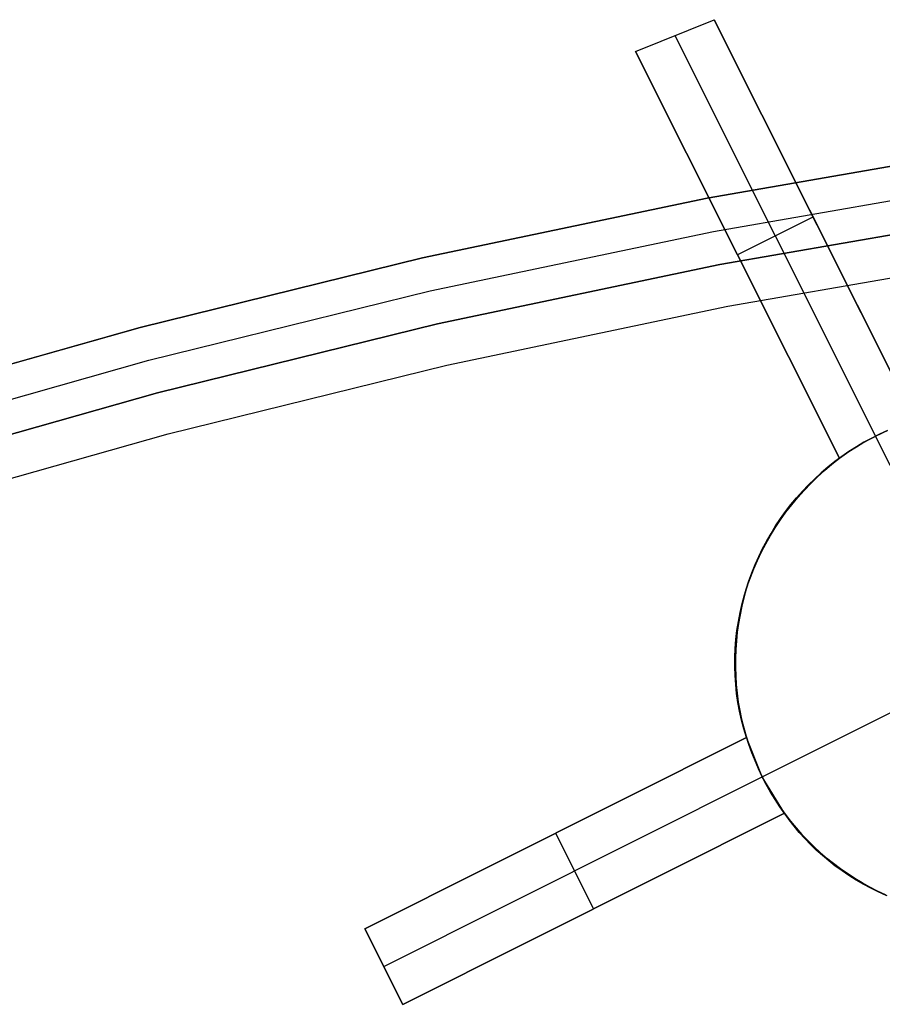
# Model space of a CAD drawing. Header units: millimetres. Extents: x 7986 to 9191, y -11326 to -10283.
# Tile 280 of 312: x 8562 to 8572, y -10578 to -10566. Entities that reach past the tile are written whole.
import ezdxf

# ---------------------------------------------------------------- set-up
doc = ezdxf.new("R2010")
doc.units = ezdxf.units.MM
doc.layers.add('BLANCO METALICO', color=7, linetype='Continuous', true_color=0xededed)
doc.layers.add('color', color=7, linetype='Continuous')

msp = doc.modelspace()

# ---------------------------------------------------------------- linework, layer by layer
at = {"layer": 'BLANCO METALICO'}
for p, q in [((8569.683, -10568.099, 143.581), (8573.067, -10567.51, 143.581)), ((8573.067, -10567.51, 141.965), (8569.683, -10568.099, 141.965)), ((8573.067, -10567.51, 140.465), (8569.683, -10568.099, 140.465)), ((8569.683, -10568.099, 142.773), (8573.067, -10567.51, 142.773)), ((8569.683, -10568.099, 141.215), (8573.067, -10567.51, 141.215)), ((8569.759, -10568.492, 143.581), (8573.129, -10567.905, 143.581)), ((8566.322, -10568.806, 143.581), (8569.683, -10568.099, 143.581)), ((8569.683, -10568.099, 141.965), (8566.322, -10568.806, 141.965)), ((8569.683, -10568.099, 140.465), (8566.322, -10568.806, 140.465)), ((8566.322, -10568.806, 142.773), (8569.683, -10568.099, 142.773)), ((8566.322, -10568.806, 141.215), (8569.683, -10568.099, 141.215)), ((8573.191, -10568.3, 143.581), (8569.834, -10568.885, 143.581)), ((8569.834, -10568.885, 141.965), (8573.191, -10568.3, 141.965)), ((8573.191, -10568.3, 142.773), (8569.834, -10568.885, 142.773)), ((8569.834, -10568.885, 140.465), (8573.191, -10568.3, 140.465)), ((8566.411, -10569.196, 143.581), (8569.759, -10568.492, 143.581)), ((8562.987, -10569.628, 143.581), (8566.322, -10568.806, 143.581)), ((8566.322, -10568.806, 141.965), (8562.987, -10569.628, 141.965)), ((8566.322, -10568.806, 140.465), (8562.987, -10569.628, 140.465)), ((8562.987, -10569.628, 142.773), (8566.322, -10568.806, 142.773)), ((8562.987, -10569.628, 141.215), (8566.322, -10568.806, 141.215)), ((8569.929, -10569.376, 139.165), (8573.268, -10568.794, 139.165)), ((8569.929, -10569.376, 139.965), (8573.268, -10568.794, 139.965)), ((8569.834, -10568.885, 143.581), (8566.5, -10569.586, 143.581)), ((8566.5, -10569.586, 141.965), (8569.834, -10568.885, 141.965)), ((8569.834, -10568.885, 142.773), (8566.5, -10569.586, 142.773)), ((8566.5, -10569.586, 140.465), (8569.834, -10568.885, 140.465)), ((8563.089, -10570.015, 143.581), (8566.411, -10569.196, 143.581)), ((8566.611, -10570.073, 139.165), (8569.929, -10569.376, 139.165)), ((8566.611, -10570.073, 139.965), (8569.929, -10569.376, 139.965)), ((8559.682, -10570.565, 143.581), (8562.987, -10569.628, 143.581)), ((8562.987, -10569.628, 141.965), (8559.682, -10570.565, 141.965)), ((8562.987, -10569.628, 140.465), (8559.682, -10570.565, 140.465)), ((8559.682, -10570.565, 142.773), (8562.987, -10569.628, 142.773)), ((8559.682, -10570.565, 141.215), (8562.987, -10569.628, 141.215)), ((8566.5, -10569.586, 143.581), (8563.192, -10570.401, 143.581)), ((8563.192, -10570.401, 141.965), (8566.5, -10569.586, 141.965)), ((8566.5, -10569.586, 142.773), (8563.192, -10570.401, 142.773)), ((8563.192, -10570.401, 140.465), (8566.5, -10569.586, 140.465)), ((8559.798, -10570.947, 143.581), (8563.089, -10570.015, 143.581)), ((8563.32, -10570.885, 139.165), (8566.611, -10570.073, 139.165)), ((8563.32, -10570.885, 139.965), (8566.611, -10570.073, 139.965)), ((8563.192, -10570.401, 143.581), (8559.914, -10571.33, 143.581)), ((8559.914, -10571.33, 141.965), (8563.192, -10570.401, 141.965)), ((8563.192, -10570.401, 142.773), (8559.914, -10571.33, 142.773)), ((8559.914, -10571.33, 140.465), (8563.192, -10570.401, 140.465)), ((8560.058, -10571.809, 139.165), (8563.32, -10570.885, 139.165)), ((8560.058, -10571.809, 139.965), (8563.32, -10570.885, 139.965))]:
    msp.add_line(p, q, dxfattribs=at)
at = {"layer": 'color', "color": 254, "true_color": 0xcad1ee}
for p, q in [((8568.836, -10566.366, -16.906), (8569.766, -10565.991, -16.988)), ((8568.836, -10566.366, -16.906), (8569.766, -10565.991, -16.988)), ((8572.139, -10570.725, -22.283), (8569.766, -10565.991, -16.988)), ((8569.766, -10565.991, -16.988), (8572.139, -10570.725, -14.823)), ((8572.139, -10570.725, -22.283), (8569.766, -10565.991, -16.988)), ((8569.766, -10565.991, -16.988), (8572.139, -10570.725, -14.823)), ((8569.301, -10566.178, -16.946), (8571.673, -10570.911, -22.241)), ((8568.836, -10566.366, -16.906), (8571.245, -10571.173, -22.283)), ((8571.245, -10571.173, -14.701), (8568.836, -10566.366, -16.906)), ((8568.836, -10566.366, -16.906), (8571.245, -10571.173, -22.283)), ((8571.245, -10571.173, -14.701), (8568.836, -10566.366, -16.906)), ((8572.139, -10570.725, -18.553), (8570.468, -10567.39, -18.553)), ((8569.546, -10567.784, -18.492), (8571.245, -10571.173, -18.492)), ((8570.04, -10568.769, -19.594), (8570.934, -10568.321, -19.594)), ((8570.952, -10568.358, -19.635), (8570.952, -10568.358, -15.904)), ((8570.04, -10568.769, -19.594), (8570.04, -10568.769, -15.802)), ((8571.609, -10570.944, -22.241), (8571.673, -10570.911, -22.241)), ((8571.609, -10570.944, -22.241), (8571.673, -10570.911, -22.241)), ((8571.719, -10570.888, -33.241), (8571.627, -10570.935, -33.241)), ((8571.719, -10570.888, -33.241), (8571.627, -10570.935, -33.241)), ((8571.627, -10570.935, -23.324), (8571.719, -10570.888, -23.324)), ((8571.673, -10570.911, -22.241), (8571.738, -10570.88, -22.241)), ((8571.673, -10570.911, -22.241), (8571.738, -10570.88, -22.241)), ((8572.457, -10572.476, -33.241), (8571.673, -10570.911, -33.241)), ((8571.673, -10570.911, -22.241), (8571.673, -10570.911, -33.241)), ((8571.813, -10570.845, -33.241), (8571.719, -10570.888, -33.241)), ((8571.813, -10570.845, -33.241), (8571.719, -10570.888, -33.241)), ((8571.719, -10570.888, -23.324), (8571.813, -10570.845, -23.324)), ((8571.738, -10570.88, -22.241), (8571.803, -10570.85, -22.244)), ((8571.738, -10570.88, -22.241), (8571.803, -10570.85, -22.244)), ((8571.422, -10571.052, -22.254), (8571.483, -10571.015, -22.248)), ((8571.422, -10571.052, -22.254), (8571.483, -10571.015, -22.248)), ((8571.536, -10570.984, -33.241), (8571.447, -10571.037, -33.241)), ((8571.536, -10570.984, -33.241), (8571.447, -10571.037, -33.241)), ((8571.447, -10571.037, -23.324), (8571.536, -10570.984, -23.324)), ((8571.483, -10571.015, -22.248), (8571.546, -10570.979, -22.244)), ((8571.483, -10571.015, -22.248), (8571.546, -10570.979, -22.244)), ((8571.627, -10570.935, -33.241), (8571.536, -10570.984, -33.241)), ((8571.627, -10570.935, -33.241), (8571.536, -10570.984, -33.241)), ((8571.536, -10570.984, -23.324), (8571.627, -10570.935, -23.324)), ((8571.546, -10570.979, -22.244), (8571.609, -10570.944, -22.241)), ((8571.546, -10570.979, -22.244), (8571.609, -10570.944, -22.241)), ((8571.245, -10571.173, -22.283), (8571.303, -10571.131, -22.271)), ((8571.245, -10571.173, -22.283), (8571.303, -10571.131, -22.271)), ((8571.359, -10571.093, -33.241), (8571.274, -10571.151, -33.241)), ((8571.359, -10571.093, -33.241), (8571.274, -10571.151, -33.241)), ((8571.274, -10571.151, -23.324), (8571.359, -10571.093, -23.324)), ((8571.303, -10571.131, -22.271), (8571.362, -10571.091, -22.262)), ((8571.303, -10571.131, -22.271), (8571.362, -10571.091, -22.262)), ((8571.447, -10571.037, -33.241), (8571.359, -10571.093, -33.241)), ((8571.447, -10571.037, -33.241), (8571.359, -10571.093, -33.241)), ((8571.359, -10571.093, -23.324), (8571.447, -10571.037, -23.324)), ((8571.362, -10571.091, -22.262), (8571.422, -10571.052, -22.254)), ((8571.362, -10571.091, -22.262), (8571.422, -10571.052, -22.254)), ((8571.07, -10571.317, -14.655), (8571.156, -10571.244, -14.679)), ((8571.07, -10571.317, -14.655), (8571.156, -10571.244, -14.679)), ((8571.191, -10571.213, -33.241), (8571.11, -10571.278, -33.241)), ((8571.191, -10571.213, -33.241), (8571.11, -10571.278, -33.241)), ((8571.11, -10571.278, -23.324), (8571.191, -10571.213, -23.324)), ((8571.156, -10571.244, -14.679), (8571.245, -10571.173, -14.701)), ((8571.156, -10571.244, -14.679), (8571.245, -10571.173, -14.701)), ((8571.274, -10571.151, -33.241), (8571.191, -10571.213, -33.241)), ((8571.274, -10571.151, -33.241), (8571.191, -10571.213, -33.241)), ((8571.191, -10571.213, -23.324), (8571.274, -10571.151, -23.324)), ((8571.245, -10571.173, -14.701), (8571.245, -10571.173, -22.283)), ((8571.245, -10571.173, -14.701), (8571.245, -10571.173, -22.283)), ((8571.031, -10571.345, -33.241), (8570.954, -10571.415, -33.241)), ((8571.031, -10571.345, -33.241), (8570.954, -10571.415, -33.241)), ((8570.954, -10571.415, -23.324), (8571.031, -10571.345, -23.324)), ((8570.987, -10571.394, -14.629), (8571.07, -10571.317, -14.655)), ((8570.987, -10571.394, -14.629), (8571.07, -10571.317, -14.655)), ((8571.11, -10571.278, -33.241), (8571.031, -10571.345, -33.241)), ((8571.11, -10571.278, -33.241), (8571.031, -10571.345, -33.241)), ((8571.031, -10571.345, -23.324), (8571.11, -10571.278, -23.324)), ((8570.881, -10571.487, -33.241), (8570.809, -10571.562, -33.241)), ((8570.881, -10571.487, -33.241), (8570.809, -10571.562, -33.241)), ((8570.809, -10571.562, -23.324), (8570.881, -10571.487, -23.324)), ((8570.829, -10571.554, -14.575), (8570.907, -10571.472, -14.603)), ((8570.829, -10571.554, -14.575), (8570.907, -10571.472, -14.603)), ((8570.954, -10571.415, -33.241), (8570.881, -10571.487, -33.241)), ((8570.954, -10571.415, -33.241), (8570.881, -10571.487, -33.241)), ((8570.881, -10571.487, -23.324), (8570.954, -10571.415, -23.324)), ((8570.907, -10571.472, -14.603), (8570.987, -10571.394, -14.629)), ((8570.907, -10571.472, -14.603), (8570.987, -10571.394, -14.629)), ((8570.809, -10571.562, -33.241), (8570.74, -10571.64, -33.241)), ((8570.809, -10571.562, -33.241), (8570.74, -10571.64, -33.241)), ((8570.74, -10571.64, -23.324), (8570.809, -10571.562, -23.324)), ((8570.755, -10571.637, -14.546), (8570.829, -10571.554, -14.575)), ((8570.755, -10571.637, -14.546), (8570.829, -10571.554, -14.575)), ((8570.674, -10571.719, -33.241), (8570.611, -10571.801, -33.241)), ((8570.674, -10571.719, -33.241), (8570.611, -10571.801, -33.241)), ((8570.611, -10571.801, -23.324), (8570.674, -10571.719, -23.324)), ((8570.615, -10571.811, -14.484), (8570.683, -10571.723, -14.515)), ((8570.615, -10571.811, -14.484), (8570.683, -10571.723, -14.515)), ((8570.74, -10571.64, -33.241), (8570.674, -10571.719, -33.241)), ((8570.74, -10571.64, -33.241), (8570.674, -10571.719, -33.241)), ((8570.674, -10571.719, -23.324), (8570.74, -10571.64, -23.324)), ((8570.683, -10571.723, -14.515), (8570.755, -10571.637, -14.546)), ((8570.683, -10571.723, -14.515), (8570.755, -10571.637, -14.546)), ((8570.55, -10571.902, -14.451), (8570.615, -10571.811, -14.484)), ((8570.55, -10571.902, -14.451), (8570.615, -10571.811, -14.484)), ((8570.611, -10571.801, -33.241), (8570.551, -10571.885, -33.241)), ((8570.611, -10571.801, -33.241), (8570.551, -10571.885, -33.241)), ((8570.551, -10571.885, -23.324), (8570.611, -10571.801, -23.324)), ((8570.489, -10571.994, -14.417), (8570.55, -10571.902, -14.451)), ((8570.489, -10571.994, -14.417), (8570.55, -10571.902, -14.451)), ((8570.551, -10571.885, -33.241), (8570.493, -10571.972, -33.241)), ((8570.551, -10571.885, -33.241), (8570.493, -10571.972, -33.241)), ((8570.493, -10571.972, -23.324), (8570.551, -10571.885, -23.324)), ((8570.439, -10572.06, -33.241), (8570.387, -10572.15, -33.241)), ((8570.439, -10572.06, -33.241), (8570.387, -10572.15, -33.241)), ((8570.387, -10572.15, -23.324), (8570.439, -10572.06, -23.324)), ((8570.431, -10572.087, -14.383), (8570.489, -10571.994, -14.417)), ((8570.431, -10572.087, -14.383), (8570.489, -10571.994, -14.417)), ((8570.493, -10571.972, -33.241), (8570.439, -10572.06, -33.241)), ((8570.493, -10571.972, -33.241), (8570.439, -10572.06, -33.241)), ((8570.439, -10572.06, -23.324), (8570.493, -10571.972, -23.324)), ((8570.325, -10572.28, -14.31), (8570.376, -10572.183, -14.347)), ((8570.325, -10572.28, -14.31), (8570.376, -10572.183, -14.347)), ((8570.387, -10572.15, -33.241), (8570.339, -10572.241, -33.241)), ((8570.387, -10572.15, -33.241), (8570.339, -10572.241, -33.241)), ((8570.339, -10572.241, -23.324), (8570.387, -10572.15, -23.324)), ((8570.376, -10572.183, -14.347), (8570.431, -10572.087, -14.383)), ((8570.376, -10572.183, -14.347), (8570.431, -10572.087, -14.383)), ((8570.278, -10572.379, -14.273), (8570.325, -10572.28, -14.31)), ((8570.278, -10572.379, -14.273), (8570.325, -10572.28, -14.31)), ((8570.339, -10572.241, -33.241), (8570.294, -10572.334, -33.241)), ((8570.339, -10572.241, -33.241), (8570.294, -10572.334, -33.241)), ((8570.294, -10572.334, -23.324), (8570.339, -10572.241, -23.324)), ((8570.234, -10572.479, -14.234), (8570.278, -10572.379, -14.273)), ((8570.234, -10572.479, -14.234), (8570.278, -10572.379, -14.273)), ((8570.294, -10572.334, -33.241), (8570.252, -10572.429, -33.241)), ((8570.294, -10572.334, -33.241), (8570.252, -10572.429, -33.241)), ((8570.252, -10572.429, -23.324), (8570.294, -10572.334, -23.324)), ((8570.213, -10572.525, -33.241), (8570.178, -10572.623, -33.241)), ((8570.213, -10572.525, -33.241), (8570.178, -10572.623, -33.241)), ((8570.178, -10572.623, -23.324), (8570.213, -10572.525, -23.324)), ((8570.195, -10572.58, -14.195), (8570.234, -10572.479, -14.234)), ((8570.195, -10572.58, -14.195), (8570.234, -10572.479, -14.234)), ((8570.252, -10572.429, -33.241), (8570.213, -10572.525, -33.241)), ((8570.252, -10572.429, -33.241), (8570.213, -10572.525, -33.241)), ((8570.213, -10572.525, -23.324), (8570.252, -10572.429, -23.324)), ((8570.178, -10572.623, -33.241), (8570.146, -10572.721, -33.241)), ((8570.178, -10572.623, -33.241), (8570.146, -10572.721, -33.241)), ((8570.146, -10572.721, -23.324), (8570.178, -10572.623, -23.324)), ((8570.158, -10572.683, -14.155), (8570.195, -10572.58, -14.195)), ((8570.158, -10572.683, -14.155), (8570.195, -10572.58, -14.195)), ((8570.146, -10572.721, -33.241), (8570.118, -10572.821, -33.241)), ((8570.146, -10572.721, -33.241), (8570.118, -10572.821, -33.241)), ((8570.118, -10572.821, -23.324), (8570.146, -10572.721, -23.324)), ((8570.126, -10572.786, -14.114), (8570.158, -10572.683, -14.155)), ((8570.126, -10572.786, -14.114), (8570.158, -10572.683, -14.155)), ((8570.118, -10572.821, -33.241), (8570.093, -10572.921, -33.241)), ((8570.118, -10572.821, -33.241), (8570.093, -10572.921, -33.241)), ((8570.093, -10572.921, -23.324), (8570.118, -10572.821, -23.324)), ((8570.098, -10572.89, -14.073), (8570.126, -10572.786, -14.114)), ((8570.098, -10572.89, -14.073), (8570.126, -10572.786, -14.114)), ((8570.053, -10573.101, -13.989), (8570.073, -10572.995, -14.031)), ((8570.053, -10573.101, -13.989), (8570.073, -10572.995, -14.031)), ((8570.093, -10572.921, -33.241), (8570.072, -10573.023, -33.241)), ((8570.093, -10572.921, -33.241), (8570.072, -10573.023, -33.241)), ((8570.072, -10573.023, -23.324), (8570.093, -10572.921, -23.324)), ((8570.073, -10572.995, -14.031), (8570.098, -10572.89, -14.073)), ((8570.073, -10572.995, -14.031), (8570.098, -10572.89, -14.073)), ((8570.036, -10573.207, -13.946), (8570.053, -10573.101, -13.989)), ((8570.036, -10573.207, -13.946), (8570.053, -10573.101, -13.989)), ((8570.072, -10573.023, -33.241), (8570.054, -10573.125, -33.241)), ((8570.072, -10573.023, -33.241), (8570.054, -10573.125, -33.241)), ((8570.054, -10573.125, -23.324), (8570.072, -10573.023, -23.324)), ((8570.024, -10573.314, -13.902), (8570.036, -10573.207, -13.946)), ((8570.024, -10573.314, -13.902), (8570.036, -10573.207, -13.946)), ((8570.039, -10573.227, -33.241), (8570.029, -10573.33, -33.241)), ((8570.039, -10573.227, -33.241), (8570.029, -10573.33, -33.241)), ((8570.029, -10573.33, -23.324), (8570.039, -10573.227, -23.324)), ((8570.054, -10573.125, -33.241), (8570.039, -10573.227, -33.241)), ((8570.054, -10573.125, -33.241), (8570.039, -10573.227, -33.241)), ((8570.039, -10573.227, -23.324), (8570.054, -10573.125, -23.324)), ((8570.015, -10573.42, -13.858), (8570.024, -10573.314, -13.902)), ((8570.015, -10573.42, -13.858), (8570.024, -10573.314, -13.902)), ((8570.029, -10573.33, -33.241), (8570.021, -10573.433, -33.241)), ((8570.029, -10573.33, -33.241), (8570.021, -10573.433, -33.241)), ((8570.021, -10573.433, -23.324), (8570.029, -10573.33, -23.324)), ((8570.01, -10573.527, -13.814), (8570.015, -10573.42, -13.858)), ((8570.01, -10573.527, -13.814), (8570.015, -10573.42, -13.858)), ((8570.021, -10573.433, -33.241), (8570.017, -10573.537, -33.241)), ((8570.021, -10573.433, -33.241), (8570.017, -10573.537, -33.241)), ((8570.017, -10573.537, -23.324), (8570.021, -10573.433, -23.324)), ((8570.01, -10573.634, -13.769), (8570.01, -10573.527, -13.814)), ((8570.01, -10573.634, -13.769), (8570.01, -10573.527, -13.814)), ((8570.017, -10573.537, -33.241), (8570.017, -10573.641, -33.241)), ((8570.017, -10573.537, -33.241), (8570.017, -10573.641, -33.241)), ((8570.017, -10573.641, -23.324), (8570.017, -10573.537, -23.324)), ((8570.013, -10573.74, -13.724), (8570.01, -10573.634, -13.769)), ((8570.013, -10573.74, -13.724), (8570.01, -10573.634, -13.769)), ((8570.017, -10573.641, -33.241), (8570.021, -10573.744, -33.241)), ((8570.017, -10573.641, -33.241), (8570.021, -10573.744, -33.241)), ((8570.021, -10573.744, -23.324), (8570.017, -10573.641, -23.324)), ((8570.021, -10573.847, -13.679), (8570.013, -10573.74, -13.724)), ((8570.021, -10573.847, -13.679), (8570.013, -10573.74, -13.724)), ((8570.021, -10573.744, -33.241), (8570.028, -10573.847, -33.241)), ((8570.021, -10573.744, -33.241), (8570.028, -10573.847, -33.241)), ((8570.028, -10573.847, -23.324), (8570.021, -10573.744, -23.324)), ((8570.032, -10573.953, -13.634), (8570.021, -10573.847, -13.679)), ((8570.032, -10573.953, -13.634), (8570.021, -10573.847, -13.679)), ((8570.028, -10573.847, -33.241), (8570.038, -10573.95, -33.241)), ((8570.028, -10573.847, -33.241), (8570.038, -10573.95, -33.241)), ((8570.038, -10573.95, -23.324), (8570.028, -10573.847, -23.324)), ((8570.047, -10574.058, -13.589), (8570.032, -10573.953, -13.634)), ((8570.047, -10574.058, -13.589), (8570.032, -10573.953, -13.634)), ((8570.038, -10573.95, -33.241), (8570.052, -10574.053, -33.241)), ((8570.038, -10573.95, -33.241), (8570.052, -10574.053, -33.241)), ((8570.052, -10574.053, -23.324), (8570.038, -10573.95, -23.324)), ((8570.052, -10574.053, -33.241), (8570.07, -10574.155, -33.241)), ((8570.052, -10574.053, -33.241), (8570.07, -10574.155, -33.241)), ((8570.07, -10574.155, -23.324), (8570.052, -10574.053, -23.324)), ((8570.067, -10574.163, -13.544), (8570.047, -10574.058, -13.589)), ((8570.067, -10574.163, -13.544), (8570.047, -10574.058, -13.589)), ((8570.09, -10574.267, -13.498), (8570.067, -10574.163, -13.544)), ((8570.09, -10574.267, -13.498), (8570.067, -10574.163, -13.544)), ((8570.07, -10574.155, -33.241), (8570.091, -10574.256, -33.241)), ((8570.07, -10574.155, -33.241), (8570.091, -10574.256, -33.241)), ((8570.091, -10574.256, -23.324), (8570.07, -10574.155, -23.324)), ((8570.335, -10574.937, -33.241), (8571.899, -10574.153, -33.241)), ((8570.117, -10574.37, -13.453), (8570.09, -10574.267, -13.498)), ((8570.117, -10574.37, -13.453), (8570.09, -10574.267, -13.498)), ((8570.091, -10574.256, -33.241), (8570.116, -10574.357, -33.241)), ((8570.091, -10574.256, -33.241), (8570.116, -10574.357, -33.241)), ((8570.116, -10574.357, -23.324), (8570.091, -10574.256, -23.324)), ((8570.116, -10574.357, -33.241), (8570.144, -10574.457, -33.241)), ((8570.116, -10574.357, -33.241), (8570.144, -10574.457, -33.241)), ((8570.144, -10574.457, -23.324), (8570.116, -10574.357, -23.324)), ((8570.148, -10574.472, -13.408), (8570.117, -10574.37, -13.453)), ((8570.148, -10574.472, -13.408), (8570.117, -10574.37, -13.453)), ((8570.148, -10574.472, -20.283), (8565.641, -10576.731, -15.241)), ((8565.641, -10576.731, -12.897), (8570.148, -10574.472, -13.408)), ((8570.148, -10574.472, -20.283), (8565.641, -10576.731, -15.241)), ((8565.641, -10576.731, -12.897), (8570.148, -10574.472, -13.408)), ((8566.847, -10576.126, -16.59), (8570.148, -10574.472, -16.59)), ((8570.144, -10574.457, -33.241), (8570.175, -10574.555, -33.241)), ((8570.144, -10574.457, -33.241), (8570.175, -10574.555, -33.241)), ((8570.175, -10574.555, -23.324), (8570.144, -10574.457, -23.324)), ((8570.335, -10574.937, -20.241), (8570.148, -10574.472, -20.283)), ((8570.148, -10574.472, -20.283), (8570.148, -10574.472, -13.408)), ((8570.148, -10574.472, -20.283), (8570.148, -10574.472, -13.408)), ((8570.335, -10574.937, -20.241), (8570.148, -10574.472, -20.283)), ((8570.175, -10574.555, -33.241), (8570.21, -10574.653, -33.241)), ((8570.175, -10574.555, -33.241), (8570.21, -10574.653, -33.241)), ((8570.21, -10574.653, -23.324), (8570.175, -10574.555, -23.324)), ((8570.21, -10574.653, -33.241), (8570.249, -10574.749, -33.241)), ((8570.21, -10574.653, -33.241), (8570.249, -10574.749, -33.241)), ((8570.249, -10574.749, -23.324), (8570.21, -10574.653, -23.324)), ((8570.249, -10574.749, -33.241), (8570.29, -10574.844, -33.241)), ((8570.249, -10574.749, -33.241), (8570.29, -10574.844, -33.241)), ((8570.29, -10574.844, -23.324), (8570.249, -10574.749, -23.324)), ((8570.29, -10574.844, -33.241), (8570.335, -10574.937, -33.241)), ((8570.29, -10574.844, -33.241), (8570.335, -10574.937, -33.241)), ((8570.335, -10574.937, -23.324), (8570.29, -10574.844, -23.324)), ((8565.865, -10577.178, -15.241), (8570.335, -10574.937, -20.241)), ((8570.596, -10575.366, -20.283), (8570.335, -10574.937, -20.241)), ((8570.335, -10574.937, -33.241), (8570.383, -10575.029, -33.241)), ((8570.335, -10574.937, -33.241), (8570.335, -10574.937, -20.241)), ((8570.335, -10574.937, -33.241), (8570.383, -10575.029, -33.241)), ((8570.596, -10575.366, -20.283), (8570.335, -10574.937, -20.241)), ((8570.382, -10575.028, -22.755), (8570.335, -10574.937, -22.755)), ((8570.335, -10574.937, -33.241), (8570.335, -10574.937, -20.241)), ((8570.433, -10575.118, -22.755), (8570.382, -10575.028, -22.755)), ((8570.383, -10575.029, -33.241), (8570.434, -10575.119, -33.241)), ((8570.383, -10575.029, -33.241), (8570.434, -10575.119, -33.241)), ((8570.487, -10575.205, -22.755), (8570.433, -10575.118, -22.755)), ((8570.434, -10575.119, -33.241), (8570.488, -10575.207, -33.241)), ((8570.434, -10575.119, -33.241), (8570.488, -10575.207, -33.241)), ((8570.543, -10575.291, -22.755), (8570.487, -10575.205, -22.755)), ((8570.488, -10575.207, -33.241), (8570.545, -10575.294, -33.241)), ((8570.488, -10575.207, -33.241), (8570.545, -10575.294, -33.241)), ((8570.603, -10575.374, -22.755), (8570.543, -10575.291, -22.755)), ((8570.545, -10575.294, -33.241), (8570.606, -10575.378, -33.241)), ((8570.545, -10575.294, -33.241), (8570.606, -10575.378, -33.241)), ((8566.089, -10577.625, -15.241), (8570.596, -10575.366, -20.283)), ((8570.596, -10575.366, -12.997), (8566.089, -10577.625, -12.48)), ((8566.089, -10577.625, -15.241), (8570.596, -10575.366, -20.283)), ((8570.596, -10575.366, -12.997), (8566.089, -10577.625, -12.48)), ((8567.109, -10577.113, -16.381), (8570.596, -10575.366, -16.381)), ((8570.596, -10575.366, -12.997), (8570.596, -10575.366, -20.283)), ((8570.652, -10575.444, -12.96), (8570.596, -10575.366, -12.997)), ((8570.596, -10575.366, -12.997), (8570.596, -10575.366, -20.283)), ((8570.652, -10575.444, -12.96), (8570.596, -10575.366, -12.997)), ((8570.665, -10575.456, -22.755), (8570.603, -10575.374, -22.755)), ((8570.606, -10575.378, -33.241), (8570.669, -10575.46, -33.241)), ((8570.606, -10575.378, -33.241), (8570.669, -10575.46, -33.241)), ((8570.711, -10575.52, -12.923), (8570.652, -10575.444, -12.96)), ((8570.711, -10575.52, -12.923), (8570.652, -10575.444, -12.96)), ((8570.731, -10575.535, -22.755), (8570.665, -10575.456, -22.755)), ((8570.669, -10575.46, -33.241), (8570.735, -10575.54, -33.241)), ((8570.669, -10575.46, -33.241), (8570.735, -10575.54, -33.241)), ((8570.772, -10575.594, -12.887), (8570.711, -10575.52, -12.923)), ((8570.772, -10575.594, -12.887), (8570.711, -10575.52, -12.923)), ((8570.798, -10575.613, -22.755), (8570.731, -10575.535, -22.755)), ((8570.735, -10575.54, -33.241), (8570.803, -10575.618, -33.241)), ((8570.735, -10575.54, -33.241), (8570.803, -10575.618, -33.241)), ((8568.343, -10576.495, -17.762), (8567.895, -10575.601, -17.762)), ((8567.895, -10575.601, -17.762), (8567.895, -10575.601, -13.139)), ((8570.836, -10575.666, -12.851), (8570.772, -10575.594, -12.887)), ((8570.836, -10575.666, -12.851), (8570.772, -10575.594, -12.887)), ((8570.869, -10575.687, -22.755), (8570.798, -10575.613, -22.755)), ((8570.803, -10575.618, -33.241), (8570.874, -10575.693, -33.241)), ((8570.803, -10575.618, -33.241), (8570.874, -10575.693, -33.241)), ((8570.903, -10575.736, -12.816), (8570.836, -10575.666, -12.851)), ((8570.903, -10575.736, -12.816), (8570.836, -10575.666, -12.851)), ((8570.942, -10575.76, -22.755), (8570.869, -10575.687, -22.755)), ((8570.874, -10575.693, -33.241), (8570.948, -10575.766, -33.241)), ((8570.874, -10575.693, -33.241), (8570.948, -10575.766, -33.241)), ((8570.973, -10575.803, -12.782), (8570.903, -10575.736, -12.816)), ((8570.973, -10575.803, -12.782), (8570.903, -10575.736, -12.816)), ((8571.017, -10575.829, -22.755), (8570.942, -10575.76, -22.755)), ((8570.948, -10575.766, -33.241), (8571.024, -10575.836, -33.241)), ((8570.948, -10575.766, -33.241), (8571.024, -10575.836, -33.241)), ((8571.045, -10575.868, -12.749), (8570.973, -10575.803, -12.782)), ((8571.045, -10575.868, -12.749), (8570.973, -10575.803, -12.782)), ((8571.095, -10575.896, -22.755), (8571.017, -10575.829, -22.755)), ((8571.024, -10575.836, -33.241), (8571.103, -10575.903, -33.241)), ((8571.024, -10575.836, -33.241), (8571.103, -10575.903, -33.241)), ((8571.12, -10575.931, -12.717), (8571.045, -10575.868, -12.749)), ((8571.12, -10575.931, -12.717), (8571.045, -10575.868, -12.749)), ((8571.175, -10575.961, -22.755), (8571.095, -10575.896, -22.755)), ((8571.103, -10575.903, -33.241), (8571.184, -10575.968, -33.241)), ((8571.103, -10575.903, -33.241), (8571.184, -10575.968, -33.241)), ((8571.197, -10575.992, -12.685), (8571.12, -10575.931, -12.717)), ((8571.197, -10575.992, -12.685), (8571.12, -10575.931, -12.717)), ((8571.257, -10576.023, -22.755), (8571.175, -10575.961, -22.755)), ((8571.184, -10575.968, -33.241), (8571.267, -10576.03, -33.241)), ((8571.184, -10575.968, -33.241), (8571.267, -10576.03, -33.241)), ((8571.277, -10576.049, -12.655), (8571.197, -10575.992, -12.685)), ((8571.277, -10576.049, -12.655), (8571.197, -10575.992, -12.685)), ((8571.341, -10576.081, -22.755), (8571.257, -10576.023, -22.755)), ((8571.267, -10576.03, -33.241), (8571.352, -10576.089, -33.241)), ((8571.267, -10576.03, -33.241), (8571.352, -10576.089, -33.241)), ((8571.359, -10576.104, -12.625), (8571.277, -10576.049, -12.655)), ((8571.359, -10576.104, -12.625), (8571.277, -10576.049, -12.655)), ((8571.427, -10576.137, -22.755), (8571.341, -10576.081, -22.755)), ((8571.352, -10576.089, -33.241), (8571.439, -10576.145, -33.241)), ((8571.352, -10576.089, -33.241), (8571.439, -10576.145, -33.241)), ((8571.442, -10576.157, -12.597), (8571.359, -10576.104, -12.625)), ((8571.442, -10576.157, -12.597), (8571.359, -10576.104, -12.625)), ((8571.515, -10576.19, -22.755), (8571.427, -10576.137, -22.755)), ((8571.439, -10576.145, -33.241), (8571.528, -10576.198, -33.241)), ((8571.439, -10576.145, -33.241), (8571.528, -10576.198, -33.241)), ((8571.528, -10576.206, -12.569), (8571.442, -10576.157, -12.597)), ((8571.528, -10576.206, -12.569), (8571.442, -10576.157, -12.597)), ((8571.605, -10576.24, -22.755), (8571.515, -10576.19, -22.755)), ((8571.528, -10576.198, -33.241), (8571.619, -10576.248, -33.241)), ((8571.528, -10576.198, -33.241), (8571.619, -10576.248, -33.241)), ((8571.616, -10576.253, -12.543), (8571.528, -10576.206, -12.569)), ((8571.616, -10576.253, -12.543), (8571.528, -10576.206, -12.569)), ((8571.696, -10576.287, -22.755), (8571.605, -10576.24, -22.755)), ((8571.705, -10576.297, -12.518), (8571.616, -10576.253, -12.543)), ((8571.705, -10576.297, -12.518), (8571.616, -10576.253, -12.543)), ((8571.619, -10576.248, -33.241), (8571.711, -10576.294, -33.241)), ((8571.619, -10576.248, -33.241), (8571.711, -10576.294, -33.241)), ((8571.789, -10576.33, -22.755), (8571.696, -10576.287, -22.755)), ((8571.797, -10576.338, -12.493), (8571.705, -10576.297, -12.518)), ((8571.797, -10576.338, -12.493), (8571.705, -10576.297, -12.518)), ((8571.711, -10576.294, -33.241), (8571.805, -10576.338, -33.241)), ((8571.711, -10576.294, -33.241), (8571.805, -10576.338, -33.241)), ((8568.343, -10576.495, -17.762), (8568.343, -10576.495, -12.725)), ((8565.641, -10576.731, -15.241), (8566.089, -10577.625, -15.241)), ((8565.641, -10576.731, -15.241), (8565.641, -10576.731, -12.897)), ((8566.089, -10577.625, -12.48), (8565.641, -10576.731, -12.897)), ((8565.641, -10576.731, -15.241), (8566.089, -10577.625, -15.241)), ((8566.089, -10577.625, -13.86), (8565.641, -10576.731, -13.86)), ((8565.641, -10576.731, -15.241), (8565.641, -10576.731, -12.897)), ((8566.089, -10577.625, -12.48), (8565.641, -10576.731, -12.897)), ((8565.865, -10577.178, -15.241), (8565.865, -10577.178, -12.688)), ((8566.089, -10577.625, -12.48), (8566.089, -10577.625, -15.241)), ((8566.089, -10577.625, -12.48), (8566.089, -10577.625, -15.241))]:
    msp.add_line(p, q, dxfattribs=at)

doc.saveas('drawing.dxf')
